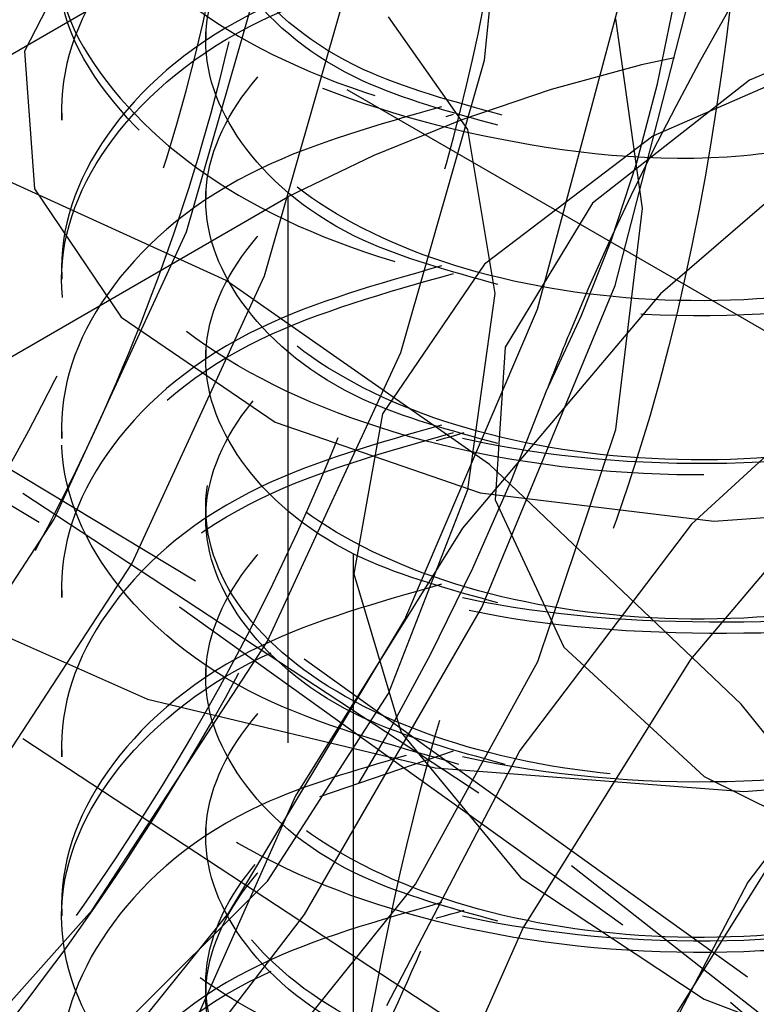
# Model space of a CAD drawing. Header units: inches. Extents: x 1907 to 2452, y -210 to -54.
# Tile 266 of 656: x 1999.521 to 1999.656, y -195.396 to -195.216. Entities that reach past the tile are written whole.
import ezdxf

# ---------------------------------------------------------------- set-up
doc = ezdxf.new("R2010")
doc.units = ezdxf.units.IN
doc.header["$LTSCALE"] = 0.5
doc.header["$MEASUREMENT"] = 0
doc.linetypes.add('HIDDEN', pattern=[0.22499999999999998, 0.15, -0.075])
doc.layers.add('SID-M-H', color=4, linetype='HIDDEN')

msp = doc.modelspace()

# ---------------------------------------------------------------- linework, layer by layer
at = {"layer": 'SID-M-H'}
for p, q in [((1999.605847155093, -195.2229148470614), (1999.611065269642, -195.1722042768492)), ((1999.534034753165, -195.1970638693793), (1999.521559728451, -195.2212538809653)), ((1999.551274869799, -195.2543494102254), (1999.566491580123, -195.201183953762)), ((1999.629795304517, -195.264172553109), (1999.644967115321, -195.2053452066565)), ((1999.565567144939, -195.2624028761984), (1999.580823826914, -195.2090977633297)), ((1999.538815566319, -195.2105413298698), (1999.509810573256, -195.2272855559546)), ((1999.693372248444, -195.210003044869), (1999.654398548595, -195.226608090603)), ((1999.615583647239, -195.2685408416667), (1999.630744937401, -195.2116864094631)), ((1999.602792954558, -195.2355995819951), (1999.588290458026, -195.2149651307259)), ((1999.634798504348, -195.2501082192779), (1999.629889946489, -195.215335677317)), ((1999.554771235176, -195.2171771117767), (1999.554771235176, -195.219303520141)), ((1999.677407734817, -195.2190049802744), (1999.636720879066, -195.2368165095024)), ((1999.521559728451, -195.2212538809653), (1999.523366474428, -195.2464715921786)), ((1999.590520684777, -195.2764637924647), (1999.605847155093, -195.2229148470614)), ((1999.654398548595, -195.226608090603), (1999.625634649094, -195.24910712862)), ((1999.580643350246, -195.2282838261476), (1999.687033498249, -195.2897015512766)), ((1999.528352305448, -195.2317581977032), (1999.528352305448, -195.2338846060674)), ((1999.677836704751, -195.2314820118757), (1999.638087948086, -195.2657419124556)), ((1999.607829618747, -195.2656770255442), (1999.602792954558, -195.2355995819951)), ((1999.636720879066, -195.2368165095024), (1999.605867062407, -195.2603045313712)), ((1999.558516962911, -195.2632851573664), (1999.510281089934, -195.2412935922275)), ((1999.523366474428, -195.2464715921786), (1999.539259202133, -195.2699842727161)), ((1999.554771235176, -195.2463392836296), (1999.554771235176, -195.2484656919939)), ((1998.818525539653, -195.6816920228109), (1999.569826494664, -195.2479752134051)), ((1999.569826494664, -195.2479752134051), (1999.569826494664, -195.4521104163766)), ((1999.625634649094, -195.24910712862), (1999.609636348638, -195.2755010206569)), ((1999.552894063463, -195.31838898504), (1999.441295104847, -195.2511303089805)), ((1999.629889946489, -195.290548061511), (1999.634798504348, -195.2501082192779)), ((1999.526978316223, -195.3069923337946), (1999.551274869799, -195.2543494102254)), ((1999.438593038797, -195.2559484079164), (1999.549959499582, -195.3230669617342)), ((1999.528352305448, -195.260920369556), (1999.528352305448, -195.2630467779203)), ((1999.605867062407, -195.2603045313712), (1999.587134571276, -195.2877270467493)), ((1999.541206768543, -195.3151840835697), (1999.565567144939, -195.2624028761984)), ((1999.606752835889, -195.2969855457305), (1999.558516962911, -195.2632851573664)), ((1999.605355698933, -195.3231962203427), (1999.629795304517, -195.264172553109)), ((1999.638087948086, -195.2657419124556), (1999.601838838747, -195.3086374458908)), ((1999.602792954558, -195.3015696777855), (1999.607829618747, -195.2656770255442)), ((1999.59122465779, -195.3253708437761), (1999.615583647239, -195.2685408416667)), ((1999.539259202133, -195.2699842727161), (1999.567515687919, -195.2892439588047)), ((1999.554771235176, -195.2755014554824), (1999.554771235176, -195.2776278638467)), ((1999.609636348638, -195.2755010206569), (1999.607825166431, -195.3034445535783)), ((1999.679625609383, -195.2750863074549), (1999.643778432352, -195.3079351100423)), ((1999.566048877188, -195.3294864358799), (1999.590520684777, -195.2764637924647)), ((1999.604831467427, -195.3572241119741), (1999.498348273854, -195.2872560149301)), ((1999.587134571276, -195.2877270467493), (1999.581912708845, -195.3170502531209)), ((1999.528352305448, -195.2900825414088), (1999.528352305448, -195.2922089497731)), ((1999.567515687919, -195.2892439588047), (1999.605073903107, -195.302163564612)), ((1999.615600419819, -195.3330619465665), (1999.629889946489, -195.290548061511)), ((1999.679846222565, -195.2898484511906), (1999.643597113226, -195.3327439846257)), ((1999.652880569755, -195.3409218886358), (1999.606752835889, -195.2969855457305)), ((1999.588290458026, -195.3389483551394), (1999.602792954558, -195.3015696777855)), ((1999.605073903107, -195.302163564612), (1999.647863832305, -195.3073430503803)), ((1999.607825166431, -195.3034445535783), (1999.620362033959, -195.3304548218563)), ((1999.554771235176, -195.3046636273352), (1999.554771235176, -195.3067900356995)), ((1999.647863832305, -195.3073430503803), (1999.691248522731, -195.3042211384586)), ((1999.495128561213, -195.3558049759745), (1999.526978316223, -195.3069923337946)), ((1999.601838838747, -195.3086374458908), (1999.571196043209, -195.3576756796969)), ((1999.643778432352, -195.3079351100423), (1999.612348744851, -195.3494037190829)), ((1999.581803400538, -195.3133547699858), (1999.581803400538, -195.4970764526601)), ((1999.509273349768, -195.364124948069), (1999.541206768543, -195.3151840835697)), ((1999.581912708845, -195.3170502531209), (1999.590588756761, -195.346099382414)), ((1999.528352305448, -195.3192447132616), (1999.528352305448, -195.3213711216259)), ((1999.654064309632, -195.3909369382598), (1999.552894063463, -195.31838898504)), ((1999.498849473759, -195.3199301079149), (1999.544102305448, -195.3399756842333)), ((1999.549959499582, -195.3230669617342), (1999.650918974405, -195.3954637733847)), ((1999.572873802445, -195.3794565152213), (1999.605355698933, -195.3231962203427)), ((1999.558981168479, -195.3791126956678), (1999.59122465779, -195.3253708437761)), ((1999.533969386, -195.3786511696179), (1999.566048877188, -195.3294864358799)), ((1999.620362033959, -195.3304548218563), (1999.646132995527, -195.3541318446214)), ((1999.604831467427, -195.4021338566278), (1999.498348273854, -195.3321657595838)), ((1999.685536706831, -195.3320416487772), (1999.654107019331, -195.3735102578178)), ((1999.554771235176, -195.333825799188), (1999.554771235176, -195.3359522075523)), ((1999.59319961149, -195.3738723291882), (1999.615600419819, -195.3330619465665)), ((1999.643597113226, -195.3327439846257), (1999.612954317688, -195.3817822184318)), ((1999.566071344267, -195.3733046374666), (1999.588290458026, -195.3389483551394)), ((1999.544102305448, -195.3399756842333), (1999.596800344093, -195.3525768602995)), ((1999.694884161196, -195.3931739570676), (1999.652880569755, -195.3409218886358)), ((1999.590588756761, -195.346099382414), (1999.61251925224, -195.3727199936)), ((1999.528352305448, -195.3484068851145), (1999.528352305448, -195.3505332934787)), ((1999.575690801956, -195.3578218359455), (1999.600198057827, -195.3494700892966)), ((1999.612348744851, -195.3494037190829), (1999.587882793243, -195.3961325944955)), ((1999.671435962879, -195.348815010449), (1999.640793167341, -195.3978532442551)), ((1999.596800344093, -195.3525768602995), (1999.653352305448, -195.356874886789)), ((1999.653352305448, -195.356874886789), (1999.709904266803, -195.3525768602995)), ((1999.646132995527, -195.3541318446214), (1999.682848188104, -195.3723718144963)), ((1999.700501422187, -195.4322175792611), (1999.604831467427, -195.3572241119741)), ((1999.571196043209, -195.3576756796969), (1999.547940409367, -195.4100066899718)), ((1999.554771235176, -195.3629879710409), (1999.554771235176, -195.3651143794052)), ((1999.538815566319, -195.4004946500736), (1999.566071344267, -195.3733046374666)), ((1999.61251925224, -195.3727199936), (1999.64607771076, -195.3949377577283)), ((1999.654107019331, -195.3735102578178), (1999.629641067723, -195.4202391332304)), ((1999.564677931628, -195.4093530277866), (1999.59319961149, -195.3738723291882)), ((1999.496297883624, -195.4208687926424), (1999.533969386, -195.3786511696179)), ((1999.52059143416, -195.4268691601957), (1999.558981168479, -195.3791126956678)), ((1999.528352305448, -195.3775690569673), (1999.528352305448, -195.3796954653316)), ((1999.533978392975, -195.4301323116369), (1999.572873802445, -195.3794565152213)), ((1999.612954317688, -195.3817822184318), (1999.589698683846, -195.4341132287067)), ((1999.74405681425, -195.4682370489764), (1999.654064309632, -195.3909369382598)), ((1999.554771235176, -195.3921501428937), (1999.554771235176, -195.394276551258)), ((1999.64607771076, -195.3949377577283), (1999.68877525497, -195.4111048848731)), ((1999.650918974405, -195.3954637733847), (1999.740723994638, -195.4726028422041))]:
    msp.add_line(p, q, dxfattribs=at)
for centre, radius, start, end in [((1999.387525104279, -195.1686441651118), 0.256817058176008, 333.4364295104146, 26.56357048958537), ((1999.817010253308, -195.4823069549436), 0.431728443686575, 122.6379705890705, 159.7728862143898), ((1999.702409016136, -195.5038585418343), 0.2881916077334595, 62.60967223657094, 117.3903277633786), ((1999.21212869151, -195.1342235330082), 0.4317284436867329, 302.6379705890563, 339.7728862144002), ((1999.351322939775, -195.2145786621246), 0.4317284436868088, 302.6379705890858, 339.7728862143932)]:
    msp.add_arc(centre, radius, start, end, dxfattribs=at)
for points, knots in [([(1999.247733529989, -195.4330144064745), (1999.244775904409, -195.4341376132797), (1999.221512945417, -195.4429721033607), (1999.184406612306, -195.4329327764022), (1999.144884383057, -195.4012227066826), (1999.125264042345, -195.3435415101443), (1999.126875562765, -195.26953780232), (1999.1504402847, -195.1871190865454), (1999.193057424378, -195.1056966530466), (1999.250471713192, -195.0347186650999), (1999.316317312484, -194.9822875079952), (1999.383335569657, -194.9543660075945), (1999.444323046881, -194.9544925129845), (1999.492888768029, -194.9822902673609), (1999.521720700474, -195.0359639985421), (1999.532542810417, -195.0859349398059), (1999.527344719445, -195.1173206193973), (1999.526689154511, -195.1212788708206)], [0, 0, 0, 0, 0.0109598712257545, 0.08620395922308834, 0.1614490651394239, 0.2366912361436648, 0.3119392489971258, 0.3871811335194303, 0.4624289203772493, 0.5376713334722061, 0.612915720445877, 0.688160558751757, 0.7634027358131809, 0.8386506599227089, 0.9138925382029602, 0.9891404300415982, 1, 1, 1, 1]), ([(1999.522531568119, -195.1802752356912), (1999.525282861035, -195.1705067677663), (1999.535070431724, -195.135755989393), (1999.534615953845, -195.0798401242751), (1999.520280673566, -195.0204115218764), (1999.488381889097, -194.9782820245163), (1999.443206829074, -194.9569029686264), (1999.388174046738, -194.9580727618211), (1999.328242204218, -194.9818435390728), (1999.268664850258, -195.02569553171), (1999.214761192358, -195.0855376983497), (1999.171304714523, -195.1561473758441), (1999.141885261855, -195.2304718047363), (1999.129269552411, -195.3020512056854), (1999.134321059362, -195.3642008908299), (1999.156224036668, -195.41081952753), (1999.19323532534, -195.4379624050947), (1999.241468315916, -195.4432251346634), (1999.29598888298, -195.4242308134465), (1999.338699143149, -195.3985236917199), (1999.359334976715, -195.3755631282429), (1999.362993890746, -195.3714920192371)], [0, 0, 0, 0, 0.02199683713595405, 0.07825251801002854, 0.1353485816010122, 0.1925501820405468, 0.2487377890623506, 0.3061972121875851, 0.3627077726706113, 0.4195012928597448, 0.476881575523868, 0.5330136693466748, 0.5903645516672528, 0.6472267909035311, 0.7036740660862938, 0.7611447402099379, 0.8173608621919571, 0.8745151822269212, 0.9316626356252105, 0.9878831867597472, 1, 1, 1, 1]), ([(1999.452595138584, -195.0220803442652), (1999.455272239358, -194.9967674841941), (1999.459641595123, -194.9554538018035), (1999.496518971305, -195.0443569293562), (1999.53447232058, -195.0265585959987), (1999.560766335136, -195.0797850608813), (1999.569215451, -195.1377505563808), (1999.55765769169, -195.2111636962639), (1999.52725131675, -195.2872131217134), (1999.480980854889, -195.3585410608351), (1999.423730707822, -195.4166532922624), (1999.361647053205, -195.4548875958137), (1999.301478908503, -195.4686303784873), (1999.249829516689, -195.4560112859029), (1999.214321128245, -195.419961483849), (1999.196034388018, -195.3682683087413), (1999.193095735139, -195.304339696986), (1999.20812117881, -195.2282290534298), (1999.24296044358, -195.1472597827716), (1999.292958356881, -195.0743458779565), (1999.352234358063, -195.0182963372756), (1999.413765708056, -194.9838055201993), (1999.449736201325, -194.9822482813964), (1999.467216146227, -194.9814915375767)], [0, 0, 0, 0, 0.04300921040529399, 0.0701962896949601, 0.1180785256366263, 0.1659692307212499, 0.2141221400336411, 0.2625340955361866, 0.3112025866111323, 0.360124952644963, 0.4092984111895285, 0.4587200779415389, 0.5083910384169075, 0.5583230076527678, 0.6085147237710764, 0.6512689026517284, 0.6940192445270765, 0.7449112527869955, 0.7960448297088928, 0.8474314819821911, 0.8990682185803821, 0.9509519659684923, 1, 1, 1, 1]), ([(1999.343866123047, -195.4312048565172), (1999.334140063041, -195.4376309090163), (1999.303609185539, -195.4578027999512), (1999.254903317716, -195.4636396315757), (1999.206209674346, -195.4475190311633), (1999.174202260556, -195.403840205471), (1999.162549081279, -195.3393225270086), (1999.172741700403, -195.260871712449), (1999.204134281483, -195.1777725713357), (1999.253017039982, -195.0992516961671), (1999.314576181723, -195.0346155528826), (1999.381677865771, -194.9910019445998), (1999.447241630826, -194.9737386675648), (1999.50428387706, -194.9846090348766), (1999.545244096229, -195.0232203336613), (1999.566973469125, -195.0736954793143), (1999.565627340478, -195.113872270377), (1999.565154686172, -195.1279791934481)], [0, 0, 0, 0, 0.03337070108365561, 0.1047532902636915, 0.1761416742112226, 0.2475247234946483, 0.3189102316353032, 0.3902950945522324, 0.4616779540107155, 0.5330660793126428, 0.6044486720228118, 0.6758371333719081, 0.7472201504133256, 0.8186059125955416, 0.889990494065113, 0.9613733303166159, 1, 1, 1, 1]), ([(1999.561344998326, -195.207890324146), (1999.562867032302, -195.2032332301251), (1999.572607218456, -195.1734303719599), (1999.57470444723, -195.1205924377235), (1999.565397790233, -195.0575009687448), (1999.537622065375, -195.0103637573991), (1999.495801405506, -194.9831541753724), (1999.442899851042, -194.9781753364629), (1999.383730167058, -194.9960367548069), (1999.323571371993, -195.0348930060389), (1999.267684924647, -195.0908231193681), (1999.221011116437, -195.1592014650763), (1999.187494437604, -195.2332431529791), (1999.17019297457, -195.3061647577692), (1999.170559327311, -195.3715112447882), (1999.188032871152, -195.4227574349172), (1999.221313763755, -195.4554548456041), (1999.266992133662, -195.4667725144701), (1999.320234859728, -195.4541081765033), (1999.366635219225, -195.4294695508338), (1999.391497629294, -195.4040977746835), (1999.398933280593, -195.3965097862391)], [0, 0, 0, 0, 0.01049168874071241, 0.06714107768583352, 0.1237395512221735, 0.1811465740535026, 0.2372746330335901, 0.2945184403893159, 0.3514979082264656, 0.4077964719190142, 0.465252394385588, 0.5215292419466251, 0.5785361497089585, 0.6357608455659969, 0.6918972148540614, 0.7493128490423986, 0.8058763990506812, 0.8625613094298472, 0.9199441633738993, 0.9760575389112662, 1, 1, 1, 1]), ([(1999.32743036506, -195.1648807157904), (1999.312171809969, -195.1891226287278), (1999.282153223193, -195.2368144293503), (1999.256037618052, -195.3129887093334), (1999.246706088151, -195.3831283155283), (1999.255157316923, -195.4427147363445), (1999.280219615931, -195.485796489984), (1999.319801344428, -195.5088354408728), (1999.369555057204, -195.5092991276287), (1999.425278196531, -195.4870821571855), (1999.481598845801, -195.4442510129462), (1999.53280827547, -195.3845632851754), (1999.574752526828, -195.3132409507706), (1999.602920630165, -195.2367995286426), (1999.614661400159, -195.1620523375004), (1999.608960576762, -195.0958222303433), (1999.58595674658, -195.0436302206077), (1999.547329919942, -195.0119405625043), (1999.508725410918, -194.9997786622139), (1999.48252356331, -195.0062268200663), (1999.475631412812, -195.007922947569)], [0, 0, 0, 0, 0.06002599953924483, 0.1180908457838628, 0.1751707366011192, 0.2325820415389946, 0.2905532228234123, 0.3472719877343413, 0.4052332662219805, 0.4626677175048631, 0.5197262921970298, 0.5777949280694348, 0.6345889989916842, 0.6923576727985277, 0.750086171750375, 0.8069061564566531, 0.8649822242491, 0.9219919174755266, 0.9794807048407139, 1, 1, 1, 1]), ([(1999.488101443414, -195.2162019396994), (1999.490304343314, -195.2115114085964), (1999.501456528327, -195.1877655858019), (1999.510461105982, -195.144647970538), (1999.513187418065, -195.0925166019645), (1999.502432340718, -195.0494751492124), (1999.480241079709, -195.0190258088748), (1999.448145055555, -195.0035571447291), (1999.408810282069, -195.004349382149), (1999.365359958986, -195.0214247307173), (1999.321261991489, -195.0535584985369), (1999.280029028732, -195.0983686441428), (1999.244958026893, -195.1524988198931), (1999.218874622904, -195.2118750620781), (1999.203916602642, -195.2720180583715), (1999.201369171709, -195.3283866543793), (1999.211565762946, -195.3767263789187), (1999.233861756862, -195.4133962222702), (1999.266683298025, -195.4356485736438), (1999.307647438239, -195.4418407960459), (1999.353744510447, -195.4315623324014), (1999.401568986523, -195.4056667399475), (1999.44758066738, -195.3662068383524), (1999.488376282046, -195.3162781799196), (1999.520951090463, -195.2597807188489), (1999.54292859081, -195.2011249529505), (1999.552747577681, -195.1448750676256), (1999.549766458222, -195.0954684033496), (1999.534372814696, -195.0566146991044), (1999.507731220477, -195.0319821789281), (1999.474812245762, -195.0219834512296), (1999.449464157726, -195.0281871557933), (1999.43815459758, -195.0309550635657)], [0, 0, 0, 0, 0.008435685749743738, 0.04270567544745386, 0.07698657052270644, 0.1112783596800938, 0.1455810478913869, 0.1798946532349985, 0.2142192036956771, 0.248554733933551, 0.2829012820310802, 0.3172588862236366, 0.3516275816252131, 0.386007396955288, 0.4203983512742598, 0.4548004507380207, 0.4892136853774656, 0.523638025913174, 0.5580734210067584, 0.592519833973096, 0.6269772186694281, 0.6614455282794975, 0.6959247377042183, 0.7304148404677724, 0.764915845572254, 0.7994277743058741, 0.833950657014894, 0.8684845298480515, 0.9030294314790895, 0.9375853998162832, 0.9721524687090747, 1, 1, 1, 1]), ([(1999.220704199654, -195.2907687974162), (1999.218906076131, -195.3022236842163), (1999.215017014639, -195.3269988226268), (1999.217115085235, -195.3612429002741), (1999.225249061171, -195.3922995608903), (1999.239908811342, -195.4166179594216), (1999.260109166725, -195.4332640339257), (1999.285005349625, -195.4416815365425), (1999.313696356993, -195.4413804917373), (1999.344830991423, -195.4322709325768), (1999.377024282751, -195.4149419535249), (1999.408999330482, -195.3899625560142), (1999.439564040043, -195.3580201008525), (1999.467137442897, -195.3206972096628), (1999.490670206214, -195.2796896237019), (1999.509191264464, -195.2362816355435), (1999.521893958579, -195.1919702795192), (1999.528073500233, -195.149085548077), (1999.527666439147, -195.1093186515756), (1999.520483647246, -195.073862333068), (1999.506635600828, -195.0441393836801), (1999.486841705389, -195.0217433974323), (1999.462012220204, -195.0073628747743), (1999.432753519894, -195.0013646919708), (1999.400097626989, -195.0041191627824), (1999.365852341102, -195.0157319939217), (1999.333901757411, -195.0330358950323), (1999.314359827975, -195.0492263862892), (1999.305842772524, -195.0562827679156)], [0, 0, 0, 0, 0.03321672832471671, 0.07184261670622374, 0.1112736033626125, 0.1507137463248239, 0.1893622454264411, 0.2281108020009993, 0.2675838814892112, 0.3069736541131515, 0.345519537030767, 0.3843882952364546, 0.423893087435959, 0.4632222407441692, 0.5016944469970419, 0.5406739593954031, 0.5802000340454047, 0.6194584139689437, 0.6578859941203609, 0.6969666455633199, 0.7365035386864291, 0.7756811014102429, 0.8140931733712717, 0.8532651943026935, 0.8928024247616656, 0.9318892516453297, 0.970314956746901, 0.9999999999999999, 0.9999999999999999, 0.9999999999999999, 0.9999999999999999]), ([(1999.594126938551, -195.3861761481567), (1999.589770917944, -195.3960707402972), (1999.571925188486, -195.4366068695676), (1999.524172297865, -195.493200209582), (1999.459243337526, -195.5415769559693), (1999.39433990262, -195.5589533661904), (1999.335606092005, -195.5482839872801), (1999.287447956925, -195.5102738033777), (1999.257095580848, -195.446306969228), (1999.252049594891, -195.3615218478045), (1999.275861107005, -195.2658373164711), (1999.325300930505, -195.171897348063), (1999.390828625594, -195.0924594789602), (1999.460087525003, -195.0367897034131), (1999.523308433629, -195.0083588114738), (1999.573366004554, -195.0047424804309), (1999.596948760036, -195.0182013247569), (1999.607411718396, -195.024172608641)], [0, 0, 0, 0, 0.02378799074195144, 0.09745455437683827, 0.1653977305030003, 0.2298230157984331, 0.2948610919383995, 0.3638160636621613, 0.4378260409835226, 0.5156961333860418, 0.595137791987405, 0.6739046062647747, 0.7493082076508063, 0.8191008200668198, 0.8842693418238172, 0.9486537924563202, 1, 1, 1, 1]), ([(1999.505465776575, -195.2243233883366), (1999.506440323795, -195.2222647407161), (1999.522502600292, -195.1883345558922), (1999.526186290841, -195.1195165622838), (1999.510518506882, -195.0404962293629), (1999.474639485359, -195.0185322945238), (1999.457426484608, -195.0079950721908)], [0, 0, 0, 0, 0.02163467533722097, 0.3565780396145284, 0.6913175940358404, 1, 1, 1, 1]), ([(1999.200597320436, -195.2822666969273), (1999.19938435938, -195.2966019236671), (1999.19656398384, -195.3299341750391), (1999.207045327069, -195.3738615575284), (1999.229015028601, -195.410666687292), (1999.261924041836, -195.4328827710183), (1999.302864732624, -195.4390847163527), (1999.348968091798, -195.4288036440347), (1999.396790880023, -195.4029087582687), (1999.442803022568, -195.3634486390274), (1999.483598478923, -195.3135201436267), (1999.516173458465, -195.2570222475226), (1999.538150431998, -195.1983680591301), (1999.547971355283, -195.1421122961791), (1999.544983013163, -195.0927275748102), (1999.529616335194, -195.0537919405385), (1999.502874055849, -195.029465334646), (1999.473965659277, -195.0196418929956), (1999.453169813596, -195.0243751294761), (1999.446326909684, -195.0259326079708)], [0, 0, 0, 0, 0.04634947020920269, 0.1077717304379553, 0.169213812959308, 0.2306756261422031, 0.2921571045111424, 0.353658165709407, 0.4151787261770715, 0.4767187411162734, 0.5382781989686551, 0.5998571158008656, 0.6614555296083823, 0.7230734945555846, 0.7847110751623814, 0.8463683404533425, 0.908045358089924, 0.9697421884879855, 1, 1, 1, 1]), ([(1999.255520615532, -195.3582882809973), (1999.256015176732, -195.3677881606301), (1999.257139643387, -195.3893877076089), (1999.265798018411, -195.4176219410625), (1999.280903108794, -195.4412797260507), (1999.301642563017, -195.4571328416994), (1999.326931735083, -195.4647214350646), (1999.35594586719, -195.4635509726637), (1999.387230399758, -195.4536060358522), (1999.419464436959, -195.4355086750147), (1999.451349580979, -195.4098122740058), (1999.481701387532, -195.3772543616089), (1999.508912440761, -195.3395046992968), (1999.532001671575, -195.2982090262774), (1999.54998527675, -195.2546389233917), (1999.562075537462, -195.2103563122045), (1999.567608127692, -195.1677146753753), (1999.566548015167, -195.1283195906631), (1999.558702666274, -195.0933517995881), (1999.544227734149, -195.0642993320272), (1999.523917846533, -195.0426094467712), (1999.498578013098, -195.0292422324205), (1999.471182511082, -195.0237064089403), (1999.45129916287, -195.0268885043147), (1999.442473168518, -195.0283010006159)], [0, 0, 0, 0, 0.03672559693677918, 0.08350171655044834, 0.1301937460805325, 0.1758912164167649, 0.2219386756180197, 0.2687540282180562, 0.3153758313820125, 0.3609813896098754, 0.4071616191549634, 0.4540038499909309, 0.5005433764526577, 0.5460914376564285, 0.592393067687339, 0.6392497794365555, 0.6856951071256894, 0.7312201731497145, 0.7776316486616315, 0.8244904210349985, 0.8708297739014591, 0.9163663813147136, 0.9628759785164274, 1, 1, 1, 1]), ([(1999.607411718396, -195.024172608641), (1999.61807261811, -195.0353739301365), (1999.641402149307, -195.0598860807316), (1999.656877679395, -195.1277484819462), (1999.652986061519, -195.2174130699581), (1999.635469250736, -195.3019699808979), (1999.612094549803, -195.3487453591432), (1999.604878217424, -195.363186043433)], [0, 0, 0, 0, 0.1913583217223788, 0.4187545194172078, 0.6548690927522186, 0.893449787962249, 1, 1, 1, 1]), ([(1999.270727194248, -195.4226599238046), (1999.280371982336, -195.4356531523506), (1999.302414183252, -195.4653478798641), (1999.365704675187, -195.4620041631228), (1999.439553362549, -195.4188753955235), (1999.506793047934, -195.3394037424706), (1999.552979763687, -195.2403834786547), (1999.567351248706, -195.1426578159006), (1999.549744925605, -195.0639730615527), (1999.514966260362, -195.0424196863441), (1999.4986585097, -195.0323132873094)], [0, 0, 0, 0, 0.1020767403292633, 0.2332862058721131, 0.3626437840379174, 0.4940468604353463, 0.6236282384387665, 0.754233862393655, 0.8847600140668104, 1, 1, 1, 1]), ([(1999.423996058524, -195.0639288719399), (1999.434150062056, -195.05760301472), (1999.463692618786, -195.0391982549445), (1999.511183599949, -195.0335242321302), (1999.558490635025, -195.0477712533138), (1999.592043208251, -195.0867768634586), (1999.607788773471, -195.1452718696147), (1999.603736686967, -195.2176186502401), (1999.580568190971, -195.2957633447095), (1999.540155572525, -195.3711478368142), (1999.48751603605, -195.4355351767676), (1999.428107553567, -195.4813039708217), (1999.368773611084, -195.5035034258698), (1999.316349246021, -195.4992368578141), (1999.276809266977, -195.4684656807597), (1999.255080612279, -195.414800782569), (1999.253932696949, -195.3434264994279), (1999.274001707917, -195.2628133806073), (1999.30321304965, -195.2018719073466), (1999.323506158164, -195.1708748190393), (1999.32743036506, -195.1648807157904)], [0, 0, 0, 0, 0.02952927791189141, 0.08591393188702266, 0.1428140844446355, 0.1998702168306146, 0.2578112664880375, 0.3157312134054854, 0.3745279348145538, 0.4335016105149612, 0.492961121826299, 0.5529813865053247, 0.6131149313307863, 0.6741757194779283, 0.7352173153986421, 0.7970902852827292, 0.8591848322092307, 0.9217226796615, 0.9848630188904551, 1, 1, 1, 1]), ([(1999.531926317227, -195.192908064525), (1999.530448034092, -195.1961237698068), (1999.525034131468, -195.2079006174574), (1999.535623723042, -195.2291846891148), (1999.562458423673, -195.2512838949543), (1999.604326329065, -195.2655372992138), (1999.653337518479, -195.2693438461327), (1999.702437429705, -195.2618859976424), (1999.74403916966, -195.2440174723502), (1999.771849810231, -195.2181584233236), (1999.781585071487, -195.188063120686), (1999.771923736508, -195.157678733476), (1999.743743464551, -195.1326869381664), (1999.715347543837, -195.1178179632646), (1999.69739602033, -195.1152773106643), (1999.695483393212, -195.115006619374)], [0, 0, 0, 0, 0.0326768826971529, 0.1196722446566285, 0.2066676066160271, 0.2936629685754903, 0.3806583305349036, 0.4676536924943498, 0.554649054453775, 0.6416444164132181, 0.7286397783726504, 0.8156351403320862, 0.9026305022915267, 0.9896258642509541, 1, 1, 1, 1]), ([(1999.694773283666, -195.117024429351), (1999.696925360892, -195.1173263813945), (1999.715126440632, -195.1198801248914), (1999.74375284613, -195.1347964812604), (1999.771921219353, -195.159809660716), (1999.781585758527, -195.1901883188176), (1999.771849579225, -195.2202851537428), (1999.744039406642, -195.2461438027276), (1999.702436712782, -195.2640123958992), (1999.653340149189, -195.2714703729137), (1999.604316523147, -195.2676632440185), (1999.562495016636, -195.2534120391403), (1999.535487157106, -195.2313046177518), (1999.52492920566, -195.2090320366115), (1999.531007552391, -195.1962967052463), (1999.533003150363, -195.1921155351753)], [0, 0, 0, 0, 0.01153708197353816, 0.09757426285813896, 0.1836114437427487, 0.2696486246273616, 0.3556858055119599, 0.4417229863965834, 0.5277601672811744, 0.6137973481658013, 0.6998345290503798, 0.7858717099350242, 0.8719088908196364, 0.957946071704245, 1, 1, 1, 1]), ([(1999.597981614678, -195.1731259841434), (1999.586329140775, -195.1764365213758), (1999.560364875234, -195.1838131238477), (1999.535028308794, -195.2054248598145), (1999.525053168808, -195.2317105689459), (1999.53487284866, -195.2582820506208), (1999.562659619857, -195.2804634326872), (1999.60427241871, -195.2946948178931), (1999.653351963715, -195.2985072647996), (1999.702433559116, -195.2910478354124), (1999.744040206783, -195.2731797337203), (1999.771849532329, -195.2473205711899), (1999.78158514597, -195.2172252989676), (1999.771923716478, -195.1868409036), (1999.743743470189, -195.1618491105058), (1999.715347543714, -195.1469801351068), (1999.697396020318, -195.1444394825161), (1999.695483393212, -195.1441687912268)], [0, 0, 0, 0, 0.05843403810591, 0.1302038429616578, 0.2019736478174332, 0.2737434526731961, 0.3455132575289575, 0.4172830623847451, 0.4890528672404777, 0.5608226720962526, 0.6325924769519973, 0.7043622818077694, 0.7761320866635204, 0.8479018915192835, 0.9196716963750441, 0.9914415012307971, 1, 1, 1, 1]), ([(1999.694773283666, -195.1461866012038), (1999.704779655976, -195.1499677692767), (1999.726099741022, -195.15802411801), (1999.746693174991, -195.1785513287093), (1999.754528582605, -195.2025629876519), (1999.746792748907, -195.2267728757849), (1999.724876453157, -195.2475277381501), (1999.692059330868, -195.2620111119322), (1999.653352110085, -195.2682773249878), (1999.614646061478, -195.2656568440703), (1999.581825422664, -195.2548164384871), (1999.559922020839, -195.2377156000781), (1999.552138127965, -195.2171182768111), (1999.560152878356, -195.1968739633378), (1999.57777287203, -195.1814527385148), (1999.595045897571, -195.1765564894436), (1999.601157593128, -195.1748240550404)], [0, 0, 0, 0, 0.06584609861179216, 0.1402950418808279, 0.2147439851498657, 0.2891929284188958, 0.3636418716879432, 0.4380908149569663, 0.5125397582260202, 0.5869887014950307, 0.6614376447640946, 0.7358865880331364, 0.8103355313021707, 0.8847844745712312, 0.9592334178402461, 1, 1, 1, 1]), ([(1999.617232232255, -195.2834903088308), (1999.618611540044, -195.2799913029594), (1999.638254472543, -195.2301614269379), (1999.666321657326, -195.1864211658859), (1999.692417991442, -195.1457523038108)], [0, 0, 0, 0, 0.07021903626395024, 1, 1, 1, 1]), ([(1999.674362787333, -195.2372175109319), (1999.667389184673, -195.2385039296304), (1999.644538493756, -195.2427191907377), (1999.604178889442, -195.2381063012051), (1999.562568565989, -195.2243574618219), (1999.535330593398, -195.2021068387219), (1999.524769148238, -195.1785738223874), (1999.531709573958, -195.1645838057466), (1999.53440910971, -195.1591422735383)], [0, 0, 0, 0, 0.08653346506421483, 0.2835477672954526, 0.4805620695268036, 0.6775763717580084, 0.8745906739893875, 1, 1, 1, 1]), ([(1999.533289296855, -195.1600513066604), (1999.53115299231, -195.1644896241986), (1999.524899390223, -195.1774819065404), (1999.535445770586, -195.1999887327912), (1999.562536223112, -195.2222184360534), (1999.604193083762, -195.2360220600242), (1999.645575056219, -195.2405901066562), (1999.669429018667, -195.2361205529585), (1999.677411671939, -195.2346248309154)], [0, 0, 0, 0, 0.1033212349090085, 0.3024521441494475, 0.5015830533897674, 0.7007139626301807, 0.8998448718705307, 1, 1, 1, 1]), ([(1999.609068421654, -195.2329686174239), (1999.600086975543, -195.2305147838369), (1999.579807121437, -195.2249740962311), (1999.560302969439, -195.2084373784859), (1999.551729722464, -195.1890796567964), (1999.558091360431, -195.1769980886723), (1999.56096891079, -195.1715332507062)], [0, 0, 0, 0, 0.2195428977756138, 0.4957217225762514, 0.7719005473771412, 1, 1, 1, 1]), ([(1999.608320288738, -195.2348490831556), (1999.599615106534, -195.2324625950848), (1999.57962702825, -195.2269829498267), (1999.560235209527, -195.2105550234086), (1999.551563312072, -195.1902084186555), (1999.558602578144, -195.1771568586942), (1999.562074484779, -195.1707195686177)], [0, 0, 0, 0, 0.2060302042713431, 0.4730685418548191, 0.7401068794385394, 1, 1, 1, 1]), ([(1999.768838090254, -195.1898686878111), (1999.773362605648, -195.1996160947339), (1999.782412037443, -195.2191117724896), (1999.771627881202, -195.249511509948), (1999.744099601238, -195.2752888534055), (1999.702417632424, -195.2931788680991), (1999.653356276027, -195.300632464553), (1999.604271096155, -195.2968214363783), (1999.562660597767, -195.2825902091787), (1999.534870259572, -195.2604067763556), (1999.525062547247, -195.2338433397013), (1999.534993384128, -195.2075275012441), (1999.561194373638, -195.1854227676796), (1999.588350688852, -195.1777761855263), (1999.601157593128, -195.1741700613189)], [0, 0, 0, 0, 0.08407975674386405, 0.1681669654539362, 0.2522541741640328, 0.3363413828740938, 0.4204285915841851, 0.5045158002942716, 0.5886030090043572, 0.6726902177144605, 0.7567774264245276, 0.840864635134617, 0.9249518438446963, 1, 1, 1, 1]), ([(1999.694773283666, -195.1753487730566), (1999.704779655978, -195.1791299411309), (1999.726099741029, -195.1871862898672), (1999.746693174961, -195.2077135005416), (1999.754528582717, -195.2317251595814), (1999.746792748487, -195.2559350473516), (1999.724876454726, -195.276689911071), (1999.692059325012, -195.291173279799), (1999.65335213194, -195.2974395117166), (1999.614645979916, -195.2948189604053), (1999.581825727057, -195.2839788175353), (1999.559920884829, -195.2668769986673), (1999.552142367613, -195.246283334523), (1999.560137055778, -195.2260253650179), (1999.578036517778, -195.2104596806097), (1999.595683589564, -195.2054833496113), (1999.602152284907, -195.2036592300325)], [0, 0, 0, 0, 0.06569398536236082, 0.1399709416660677, 0.2142478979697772, 0.28852485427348, 0.3628018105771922, 0.4370787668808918, 0.5113557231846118, 0.5856326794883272, 0.6599096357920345, 0.7341865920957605, 0.8084635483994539, 0.8827405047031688, 0.9570174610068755, 0.9999999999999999, 0.9999999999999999, 0.9999999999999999, 0.9999999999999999]), ([(1999.608320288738, -195.2640112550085), (1999.599624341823, -195.2616262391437), (1999.5796574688, -195.2561499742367), (1999.560070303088, -195.239690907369), (1999.552098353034, -195.2192852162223), (1999.560163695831, -195.1989893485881), (1999.577771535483, -195.1835805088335), (1999.595045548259, -195.1786832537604), (1999.601157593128, -195.1769504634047)], [0, 0, 0, 0, 0.1450500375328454, 0.3330512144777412, 0.521052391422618, 0.7090535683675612, 0.8970547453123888, 1, 1, 1, 1]), ([(1999.597981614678, -195.2022881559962), (1999.586329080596, -195.2055986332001), (1999.56036468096, -195.2129751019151), (1999.535029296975, -195.2345880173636), (1999.525049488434, -195.260869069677), (1999.534886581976, -195.2874579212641), (1999.562608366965, -195.3095744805), (1999.60446369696, -195.3240477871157), (1999.652638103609, -195.3269573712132), (1999.688006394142, -195.324199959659), (1999.701799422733, -195.3182128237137), (1999.702104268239, -195.3180804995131)], [0, 0, 0, 0, 0.1038929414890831, 0.2314962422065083, 0.3590995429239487, 0.4867028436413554, 0.6143061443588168, 0.7419094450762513, 0.8695127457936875, 0.9971160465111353, 1, 1, 1, 1]), ([(1999.597981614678, -195.231450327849), (1999.586329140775, -195.2347608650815), (1999.560364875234, -195.2421374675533), (1999.535028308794, -195.2637492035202), (1999.525053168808, -195.2900349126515), (1999.53487284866, -195.3166063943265), (1999.562659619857, -195.3387877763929), (1999.60427241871, -195.3530191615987), (1999.653351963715, -195.3568316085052), (1999.702433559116, -195.349372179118), (1999.744040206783, -195.331504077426), (1999.771849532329, -195.3056449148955), (1999.78158514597, -195.2755496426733), (1999.771923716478, -195.2451652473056), (1999.743743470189, -195.2201734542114), (1999.715347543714, -195.2053044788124), (1999.697396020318, -195.2027638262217), (1999.695483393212, -195.2024931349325)], [0, 0, 0, 0, 0.05843403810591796, 0.1302038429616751, 0.2019736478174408, 0.2737434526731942, 0.3455132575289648, 0.4172830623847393, 0.4890528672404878, 0.5608226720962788, 0.6325924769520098, 0.7043622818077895, 0.7761320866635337, 0.847901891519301, 0.9196716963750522, 0.991441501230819, 1, 1, 1, 1]), ([(1999.701869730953, -195.3203079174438), (1999.701642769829, -195.3204062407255), (1999.687920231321, -195.3263510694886), (1999.652631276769, -195.3290760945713), (1999.604465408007, -195.3261761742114), (1999.562608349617, -195.3117006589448), (1999.534884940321, -195.289583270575), (1999.5250560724, -195.2629999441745), (1999.535004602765, -195.2366976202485), (1999.560943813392, -195.2147410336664), (1999.587740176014, -195.2071761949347), (1999.600198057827, -195.2036592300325)], [0, 0, 0, 0, 0.002132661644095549, 0.1289451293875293, 0.255757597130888, 0.3825700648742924, 0.5093825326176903, 0.6361950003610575, 0.7630074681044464, 0.8898199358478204, 1, 1, 1, 1]), ([(1999.692849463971, -195.2036592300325), (1999.703556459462, -195.2076839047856), (1999.725598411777, -195.2159692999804), (1999.74671289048, -195.2368622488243), (1999.754523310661, -195.2608909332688), (1999.746794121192, -195.2850962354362), (1999.724876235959, -195.305852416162), (1999.692058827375, -195.3203351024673), (1999.653354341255, -195.3266027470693), (1999.614637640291, -195.3239772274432), (1999.581856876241, -195.313155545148), (1999.559804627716, -195.2959848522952), (1999.552576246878, -195.2756482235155), (1999.557632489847, -195.2575924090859), (1999.569770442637, -195.2492974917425), (1999.574092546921, -195.2463438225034)], [0, 0, 0, 0, 0.07558252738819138, 0.1555979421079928, 0.23561335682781, 0.3156287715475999, 0.3956441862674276, 0.4756596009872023, 0.5556750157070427, 0.6356904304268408, 0.7157058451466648, 0.7957212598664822, 0.8757366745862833, 0.955752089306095, 0.9999999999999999, 0.9999999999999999, 0.9999999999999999, 0.9999999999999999]), ([(1999.608320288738, -195.2931734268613), (1999.599624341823, -195.2907884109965), (1999.5796574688, -195.2853121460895), (1999.560070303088, -195.2688530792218), (1999.552098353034, -195.2484473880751), (1999.560163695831, -195.228151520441), (1999.577771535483, -195.2127426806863), (1999.595045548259, -195.2078454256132), (1999.601157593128, -195.2061126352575)], [0, 0, 0, 0, 0.1450500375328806, 0.3330512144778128, 0.5210523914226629, 0.709053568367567, 0.897054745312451, 1, 1, 1, 1]), ([(1999.601157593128, -195.3519234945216), (1999.588349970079, -195.3483165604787), (1999.561192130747, -195.340668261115), (1999.535003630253, -195.3185775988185), (1999.525024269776, -195.2922070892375), (1999.53501312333, -195.26584774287), (1999.56094200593, -195.2439057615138), (1999.587739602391, -195.236339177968), (1999.600198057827, -195.2328214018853)], [0, 0, 0, 0, 0.1549123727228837, 0.3284829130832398, 0.502053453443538, 0.6756239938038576, 0.8491945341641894, 1, 1, 1, 1]), ([(1999.608320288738, -195.3223355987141), (1999.599624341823, -195.3199505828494), (1999.5796574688, -195.3144743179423), (1999.560070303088, -195.2980152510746), (1999.552098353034, -195.2776095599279), (1999.560163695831, -195.2573136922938), (1999.577771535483, -195.2419048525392), (1999.595045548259, -195.2370075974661), (1999.601157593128, -195.2352748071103)], [0, 0, 0, 0, 0.145050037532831, 0.3330512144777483, 0.5210523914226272, 0.7090535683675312, 0.8970547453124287, 1, 1, 1, 1]), ([(1999.728465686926, -195.2513278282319), (1999.734401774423, -195.2561966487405), (1999.74828418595, -195.2675830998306), (1999.754249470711, -195.290193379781), (1999.746867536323, -195.3142208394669), (1999.724856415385, -195.3350245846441), (1999.692064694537, -195.349494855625), (1999.65335069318, -195.3557645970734), (1999.614646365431, -195.3531431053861), (1999.581825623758, -195.3423032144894), (1999.559920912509, -195.3252013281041), (1999.552142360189, -195.3046076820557), (1999.560137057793, -195.2843497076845), (1999.578036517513, -195.2687840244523), (1999.595683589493, -195.2638076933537), (1999.602152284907, -195.2619835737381)], [0, 0, 0, 0, 0.06060693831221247, 0.1417382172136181, 0.2228694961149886, 0.3040007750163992, 0.3851320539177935, 0.4662633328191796, 0.5473946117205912, 0.6285258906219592, 0.709657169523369, 0.7907884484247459, 0.8719197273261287, 0.9530510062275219, 0.9999999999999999, 0.9999999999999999, 0.9999999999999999, 0.9999999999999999]), ([(1999.597981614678, -195.2606124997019), (1999.586329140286, -195.2639230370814), (1999.560364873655, -195.2712996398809), (1999.535028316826, -195.292911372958), (1999.525053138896, -195.3191970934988), (1999.534872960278, -195.3457685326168), (1999.562659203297, -195.3679500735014), (1999.60427397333, -195.3821808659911), (1999.653346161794, -195.385995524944), (1999.702455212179, -195.3785278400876), (1999.743959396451, -195.3606905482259), (1999.772151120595, -195.3347164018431), (1999.780459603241, -195.3050502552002), (1999.777480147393, -195.2830678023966), (1999.76773081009, -195.2741844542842), (1999.767163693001, -195.273667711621)], [0, 0, 0, 0, 0.0685576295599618, 0.1527614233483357, 0.2369652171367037, 0.3211690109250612, 0.405372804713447, 0.4895765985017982, 0.5737803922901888, 0.6579841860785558, 0.7421879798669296, 0.826391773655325, 0.9105955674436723, 0.9947993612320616, 1, 1, 1, 1]), ([(1999.761156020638, -195.2701995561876), (1999.763873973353, -195.2725371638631), (1999.776179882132, -195.2831210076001), (1999.780836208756, -195.3070649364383), (1999.772050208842, -195.3368727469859), (1999.743986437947, -195.3628089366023), (1999.702447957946, -195.3806563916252), (1999.653348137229, -195.3881213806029), (1999.604273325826, -195.3843073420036), (1999.56265981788, -195.3700767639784), (1999.53487114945, -195.3478937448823), (1999.525059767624, -195.3213280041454), (1999.53500361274, -195.2950209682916), (1999.560944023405, -195.2730655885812), (1999.587740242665, -195.2655006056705), (1999.600198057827, -195.2619835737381)], [0, 0, 0, 0, 0.0233268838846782, 0.1056157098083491, 0.1879045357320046, 0.270193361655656, 0.3524821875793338, 0.4347710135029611, 0.5170598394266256, 0.5993486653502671, 0.6816374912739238, 0.7639263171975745, 0.8462151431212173, 0.9285039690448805, 1, 1, 1, 1]), ([(1999.692849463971, -195.2619835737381), (1999.703556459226, -195.2660082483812), (1999.725598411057, -195.2742936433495), (1999.746712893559, -195.2951865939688), (1999.754523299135, -195.3192152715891), (1999.746794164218, -195.3434205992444), (1999.724876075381, -195.3641766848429), (1999.692059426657, -195.3786597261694), (1999.653352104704, -195.384926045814), (1999.614645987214, -195.3823054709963), (1999.581825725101, -195.3714653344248), (1999.559920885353, -195.3543635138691), (1999.552142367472, -195.3337698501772), (1999.560137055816, -195.3135118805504), (1999.578036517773, -195.2979461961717), (1999.595683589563, -195.2929698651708), (1999.602152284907, -195.2911457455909)], [0, 0, 0, 0, 0.06984989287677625, 0.1437964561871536, 0.2177430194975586, 0.2916895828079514, 0.3656361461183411, 0.4395827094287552, 0.5135292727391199, 0.5874758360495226, 0.6614223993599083, 0.7353689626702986, 0.8093155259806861, 0.8832620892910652, 0.9572086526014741, 0.9999999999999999, 0.9999999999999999, 0.9999999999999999, 0.9999999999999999]), ([(1999.60961305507, -195.3519227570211), (1999.600448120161, -195.3494218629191), (1999.5799957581, -195.3438408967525), (1999.560054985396, -195.3271877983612), (1999.552102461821, -195.3067689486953), (1999.560162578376, -195.2864766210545), (1999.577771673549, -195.2710669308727), (1999.595045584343, -195.2661697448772), (1999.601157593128, -195.2644369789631)], [0, 0, 0, 0, 0.1514980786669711, 0.3380813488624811, 0.5246646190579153, 0.7112478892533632, 0.8978311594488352, 1, 1, 1, 1]), ([(1999.57757806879, -195.4417402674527), (1999.581937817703, -195.4148388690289), (1999.590737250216, -195.3605428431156), (1999.608347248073, -195.309329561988), (1999.617232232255, -195.2834903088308)], [0, 0, 0, 0, 0.4954579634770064, 1, 1, 1, 1]), ([(1999.597981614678, -195.2897746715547), (1999.586329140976, -195.2930850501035), (1999.560364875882, -195.3004612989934), (1999.535028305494, -195.3220761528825), (1999.525053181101, -195.3483495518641), (1999.534872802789, -195.3749669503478), (1999.562659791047, -195.396976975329), (1999.604260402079, -195.411843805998), (1999.636966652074, -195.4127975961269), (1999.6533130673, -195.4132742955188)], [0, 0, 0, 0, 0.1194984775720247, 0.2662687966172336, 0.4130391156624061, 0.5598094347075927, 0.7065797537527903, 0.8533500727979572, 1, 1, 1, 1]), ([(1999.597981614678, -195.3189368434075), (1999.586329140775, -195.32224738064), (1999.560364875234, -195.3296239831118), (1999.535028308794, -195.3512357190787), (1999.525053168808, -195.37752142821), (1999.53487284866, -195.404092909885), (1999.562659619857, -195.4262742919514), (1999.60427241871, -195.4405056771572), (1999.653351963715, -195.4443181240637), (1999.702433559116, -195.4368586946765), (1999.744040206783, -195.4189905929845), (1999.771849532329, -195.393131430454), (1999.78158514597, -195.3630361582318), (1999.771923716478, -195.3326517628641), (1999.743743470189, -195.3076599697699), (1999.715347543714, -195.2927909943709), (1999.697396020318, -195.2902503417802), (1999.695483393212, -195.289979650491)], [0, 0, 0, 0, 0.05843403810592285, 0.1302038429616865, 0.2019736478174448, 0.2737434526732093, 0.3455132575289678, 0.4172830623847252, 0.4890528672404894, 0.5608226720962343, 0.6325924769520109, 0.7043622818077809, 0.7761320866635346, 0.8479018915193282, 0.9196716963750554, 0.9914415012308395, 1, 1, 1, 1]), ([(1999.649180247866, -195.4150836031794), (1999.634263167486, -195.4146194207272), (1999.60300367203, -195.4136467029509), (1999.562676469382, -195.3990745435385), (1999.534866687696, -195.3770999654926), (1999.525060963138, -195.3504783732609), (1999.535003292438, -195.3241863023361), (1999.560944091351, -195.3022270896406), (1999.587740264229, -195.2946625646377), (1999.600198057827, -195.2911457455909)], [0, 0, 0, 0, 0.1345965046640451, 0.2820537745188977, 0.4295110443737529, 0.5769683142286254, 0.7244255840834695, 0.8718828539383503, 1, 1, 1, 1]), ([(1999.694773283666, -195.2919974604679), (1999.69692536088, -195.2922994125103), (1999.715126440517, -195.2948531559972), (1999.743752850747, -195.3097695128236), (1999.771921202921, -195.334782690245), (1999.781585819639, -195.3651613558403), (1999.771849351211, -195.3952581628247), (1999.744040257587, -195.4211169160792), (1999.702433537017, -195.4389851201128), (1999.653352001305, -195.4464445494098), (1999.60427229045, -195.4426320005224), (1999.562660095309, -195.4284010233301), (1999.534871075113, -195.4062181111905), (1999.525059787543, -195.3796523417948), (1999.535003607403, -195.3533453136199), (1999.560944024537, -195.3313899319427), (1999.587740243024, -195.3238249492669), (1999.600198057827, -195.3203079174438)], [0, 0, 0, 0, 0.009576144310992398, 0.08098973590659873, 0.1524033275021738, 0.223816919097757, 0.2952305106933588, 0.3666441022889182, 0.4380576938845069, 0.5094712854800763, 0.5808848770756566, 0.6522984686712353, 0.7237120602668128, 0.7951256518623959, 0.8665392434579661, 0.9379528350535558, 1, 1, 1, 1]), ([(1999.608320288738, -195.3806599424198), (1999.599624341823, -195.378274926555), (1999.5796574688, -195.372798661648), (1999.560070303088, -195.3563395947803), (1999.552098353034, -195.3359339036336), (1999.560163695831, -195.3156380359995), (1999.577771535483, -195.3002291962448), (1999.595045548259, -195.2953319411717), (1999.601157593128, -195.293599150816)], [0, 0, 0, 0, 0.1450500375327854, 0.3330512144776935, 0.5210523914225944, 0.7090535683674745, 0.89705474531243, 1, 1, 1, 1]), ([(1999.591482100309, -195.3503139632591), (1999.582181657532, -195.3530124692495), (1999.558658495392, -195.3598376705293), (1999.53511098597, -195.3804541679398), (1999.525031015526, -195.406668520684), (1999.534878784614, -195.4332591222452), (1999.562658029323, -195.4554353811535), (1999.604272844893, -195.4696681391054), (1999.65335184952, -195.4734802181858), (1999.702433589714, -195.4660208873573), (1999.744040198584, -195.4481527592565), (1999.771849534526, -195.4222936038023), (1999.781585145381, -195.3921983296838), (1999.771923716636, -195.3618139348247), (1999.743743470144, -195.3368221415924), (1999.715347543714, -195.3219531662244), (1999.697396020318, -195.3194125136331), (1999.695483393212, -195.3191418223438)], [0, 0, 0, 0, 0.04747743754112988, 0.1200823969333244, 0.1926873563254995, 0.2652923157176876, 0.3378972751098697, 0.4105022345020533, 0.4831071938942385, 0.5557121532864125, 0.6283171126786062, 0.7009220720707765, 0.7735270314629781, 0.8461319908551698, 0.9187369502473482, 0.9913419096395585, 1, 1, 1, 1]), ([(1999.655719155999, -195.4122209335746), (1999.654930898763, -195.4123545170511), (1999.641578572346, -195.4146172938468), (1999.614504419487, -195.4108695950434), (1999.581863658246, -195.4007877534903), (1999.559910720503, -195.383482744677), (1999.552145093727, -195.3629435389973), (1999.560136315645, -195.3426709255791), (1999.578036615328, -195.3271087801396), (1999.59568361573, -195.3221321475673), (1999.602152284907, -195.3203079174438)], [0, 0, 0, 0, 0.00944662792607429, 0.1600168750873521, 0.3105871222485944, 0.4611573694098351, 0.6117276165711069, 0.7622978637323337, 0.9128681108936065, 0.9999999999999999, 0.9999999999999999, 0.9999999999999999, 0.9999999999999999]), ([(1999.608320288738, -195.4098221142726), (1999.599624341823, -195.4074370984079), (1999.5796574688, -195.4019608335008), (1999.560070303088, -195.3855017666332), (1999.552098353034, -195.3650960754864), (1999.560163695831, -195.3448002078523), (1999.577771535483, -195.3293913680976), (1999.595045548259, -195.3244941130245), (1999.601157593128, -195.3227613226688)], [0, 0, 0, 0, 0.1450500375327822, 0.3330512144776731, 0.5210523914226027, 0.709053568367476, 0.8970547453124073, 1, 1, 1, 1]), ([(1999.694773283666, -195.3503218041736), (1999.69692536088, -195.3506237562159), (1999.715126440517, -195.3531774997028), (1999.743752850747, -195.3680938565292), (1999.771921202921, -195.3931070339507), (1999.781585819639, -195.423485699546), (1999.771849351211, -195.4535825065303), (1999.744040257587, -195.4794412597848), (1999.702433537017, -195.4973094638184), (1999.653352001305, -195.5047688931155), (1999.60427229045, -195.5009563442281), (1999.562660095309, -195.4867253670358), (1999.534871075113, -195.4645424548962), (1999.525059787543, -195.4379766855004), (1999.535003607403, -195.4116696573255), (1999.560944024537, -195.3897142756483), (1999.587740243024, -195.3821492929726), (1999.600198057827, -195.3786322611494)], [0, 0, 0, 0, 0.009576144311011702, 0.08098973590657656, 0.1524033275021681, 0.2238169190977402, 0.2952305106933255, 0.3666441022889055, 0.4380576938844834, 0.5094712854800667, 0.5808848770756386, 0.6522984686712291, 0.7237120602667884, 0.7951256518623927, 0.8665392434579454, 0.9379528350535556, 1, 1, 1, 1]), ([(1999.692849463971, -195.3494700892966), (1999.703556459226, -195.3534947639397), (1999.725598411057, -195.361780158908), (1999.746712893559, -195.3826731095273), (1999.754523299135, -195.4067017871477), (1999.746794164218, -195.4309071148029), (1999.724876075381, -195.4516632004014), (1999.692059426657, -195.4661462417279), (1999.653352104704, -195.4724125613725), (1999.614645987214, -195.4697919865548), (1999.581825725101, -195.4589518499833), (1999.559920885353, -195.4418500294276), (1999.552142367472, -195.4212563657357), (1999.560137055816, -195.4009983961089), (1999.578036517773, -195.3854327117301), (1999.595683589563, -195.3804563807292), (1999.602152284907, -195.3786322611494)], [0, 0, 0, 0, 0.06984989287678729, 0.1437964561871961, 0.2177430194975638, 0.291689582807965, 0.3656361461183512, 0.4395827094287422, 0.5135292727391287, 0.5874758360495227, 0.6614223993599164, 0.7353689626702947, 0.8093155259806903, 0.8832620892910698, 0.9572086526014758, 0.9999999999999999, 0.9999999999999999, 0.9999999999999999, 0.9999999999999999]), ([(1999.609068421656, -195.4371038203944), (1999.600101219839, -195.4346517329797), (1999.579853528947, -195.4291149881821), (1999.560060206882, -195.4125428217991), (1999.552105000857, -195.3921330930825), (1999.560147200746, -195.3718256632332), (1999.578035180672, -195.3562719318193), (1999.595683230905, -195.3512945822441), (1999.602152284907, -195.3494700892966)], [0, 0, 0, 0, 0.1479322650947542, 0.3340269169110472, 0.5201215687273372, 0.7062162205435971, 0.8923108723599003, 1, 1, 1, 1]), ([(1999.597981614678, -195.3772611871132), (1999.586329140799, -195.3805717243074), (1999.56036487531, -195.387948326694), (1999.535028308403, -195.4095600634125), (1999.525053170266, -195.435845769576), (1999.534872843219, -195.4624172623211), (1999.562659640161, -195.484598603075), (1999.604272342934, -195.4988301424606), (1999.653352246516, -195.5026420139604), (1999.702432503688, -195.4951847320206), (1999.744044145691, -195.4773086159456), (1999.771834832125, -195.4514793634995), (1999.781640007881, -195.4212724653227), (1999.771718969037, -195.3913046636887), (1999.745315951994, -195.3655467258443), (1999.717879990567, -195.355514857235), (1999.704801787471, -195.3507328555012)], [0, 0, 0, 0, 0.05932116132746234, 0.1321805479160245, 0.2050399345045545, 0.2778993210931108, 0.3507587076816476, 0.4236180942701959, 0.4964774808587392, 0.5693368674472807, 0.6421962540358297, 0.7150556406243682, 0.7879150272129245, 0.8607744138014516, 0.9336338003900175, 1, 1, 1, 1]), ([(1999.608320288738, -195.4389842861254), (1999.599624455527, -195.4365993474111), (1999.579657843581, -195.4311232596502), (1999.560068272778, -195.4146625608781), (1999.552105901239, -195.3942633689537), (1999.560135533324, -195.3739432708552), (1999.578247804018, -195.3582726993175), (1999.596198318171, -195.3532304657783), (1999.602956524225, -195.351332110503)], [0, 0, 0, 0, 0.143532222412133, 0.3295661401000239, 0.5156000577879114, 0.7016339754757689, 0.88766789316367, 1, 1, 1, 1]), ([(1999.597981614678, -195.406423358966), (1999.586329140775, -195.4097338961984), (1999.560364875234, -195.4171104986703), (1999.535028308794, -195.4387222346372), (1999.525053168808, -195.4650079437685), (1999.53487284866, -195.4915794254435), (1999.562659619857, -195.5137608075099), (1999.60427241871, -195.5279921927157), (1999.653351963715, -195.5318046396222), (1999.702433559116, -195.524345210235), (1999.744040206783, -195.506477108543), (1999.771849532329, -195.4806179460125), (1999.78158514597, -195.4505226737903), (1999.771923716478, -195.4201382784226), (1999.743743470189, -195.3951464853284), (1999.715347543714, -195.3802775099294), (1999.697396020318, -195.3777368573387), (1999.695483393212, -195.3774661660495)], [0, 0, 0, 0, 0.05843403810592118, 0.1302038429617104, 0.2019736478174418, 0.2737434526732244, 0.3455132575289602, 0.4172830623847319, 0.4890528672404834, 0.5608226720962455, 0.6325924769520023, 0.7043622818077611, 0.7761320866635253, 0.8479018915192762, 0.9196716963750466, 0.9914415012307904, 1, 1, 1, 1]), ([(1999.692849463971, -195.3786322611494), (1999.703556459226, -195.3826569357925), (1999.725598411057, -195.3909423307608), (1999.746712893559, -195.4118352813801), (1999.754523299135, -195.4358639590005), (1999.746794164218, -195.4600692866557), (1999.724876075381, -195.4808253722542), (1999.692059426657, -195.4953084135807), (1999.653352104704, -195.5015747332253), (1999.614645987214, -195.4989541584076), (1999.581825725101, -195.4881140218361), (1999.559920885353, -195.4710122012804), (1999.552142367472, -195.4504185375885), (1999.560137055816, -195.4301605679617), (1999.578036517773, -195.414594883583), (1999.595683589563, -195.4096185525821), (1999.602152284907, -195.4077944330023)], [0, 0, 0, 0, 0.06984989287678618, 0.1437964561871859, 0.2177430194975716, 0.2916895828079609, 0.3656361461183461, 0.439582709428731, 0.5135292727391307, 0.587475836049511, 0.6614223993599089, 0.735368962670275, 0.8093155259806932, 0.8832620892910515, 0.9572086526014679, 0.9999999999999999, 0.9999999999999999, 0.9999999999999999, 0.9999999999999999]), ([(1999.694773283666, -195.3794839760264), (1999.69692536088, -195.3797859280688), (1999.715126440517, -195.3823396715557), (1999.743752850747, -195.3972560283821), (1999.771921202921, -195.4222692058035), (1999.781585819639, -195.4526478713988), (1999.771849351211, -195.4827446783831), (1999.744040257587, -195.5086034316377), (1999.702433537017, -195.5264716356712), (1999.653352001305, -195.5339310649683), (1999.60427229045, -195.5301185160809), (1999.562660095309, -195.5158875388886), (1999.534871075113, -195.493704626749), (1999.525059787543, -195.4671388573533), (1999.535003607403, -195.4408318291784), (1999.560944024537, -195.4188764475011), (1999.587740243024, -195.4113114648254), (1999.600198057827, -195.4077944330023)], [0, 0, 0, 0, 0.00957614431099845, 0.08098973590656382, 0.1524033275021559, 0.2238169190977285, 0.2952305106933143, 0.3666441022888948, 0.4380576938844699, 0.5094712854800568, 0.5808848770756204, 0.6522984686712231, 0.723712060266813, 0.7951256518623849, 0.8665392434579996, 0.9379528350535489, 1, 1, 1, 1]), ([(1999.608320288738, -195.4681464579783), (1999.599624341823, -195.4657614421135), (1999.5796574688, -195.4602851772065), (1999.560070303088, -195.4438261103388), (1999.552098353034, -195.423420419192), (1999.560163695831, -195.4031245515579), (1999.577771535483, -195.3877157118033), (1999.595045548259, -195.3828184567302), (1999.601157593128, -195.3810856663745)], [0, 0, 0, 0, 0.1450500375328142, 0.3330512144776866, 0.5210523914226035, 0.7090535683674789, 0.897054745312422, 1, 1, 1, 1])]:
    msp.add_open_spline(points, degree=3, knots=knots, dxfattribs=at)

doc.saveas('drawing.dxf')
